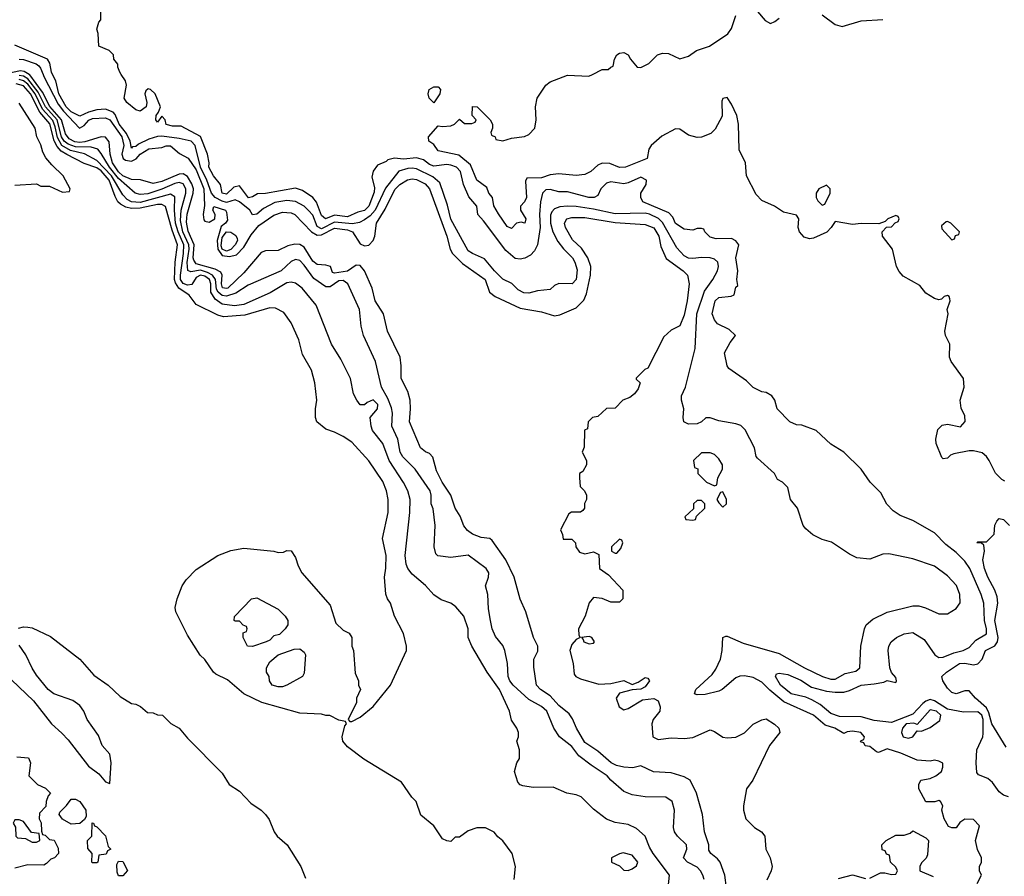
# Model space of a CAD drawing. Header units: inches. Extents: x 1793402 to 1900366, y 320852 to 470679.
# Tile 290 of 604: x 1855212 to 1859773, y 396284 to 400253. Entities that reach past the tile are written whole.
import ezdxf

# ---------------------------------------------------------------- set-up
doc = ezdxf.new("R2010")
doc.units = ezdxf.units.IN
doc.header["$MEASUREMENT"] = 0
doc.layers.add('B8359', color=7, linetype='Continuous')
doc.layers.add('B8450', color=7, linetype='Continuous')

msp = doc.modelspace()

# ---------------------------------------------------------------- linework, layer by layer
at = {"layer": 'B8359', "color": 4}
for points, elevation in [([(1858382.7, 396270), (1858377.2, 396290), (1858366, 396310), (1858350, 396326), (1858306, 396350), (1858286.6, 396370), (1858302.7, 396410), (1858301.2, 396430), (1858259, 396470), (1858245.2, 396490), (1858241.2, 396510), (1858245.2, 396590), (1858234, 396630), (1858206, 396650), (1858110, 396652.3), (1858050, 396662), (1858010, 396677), (1857949.7, 396729.7), (1857932.7, 396750), (1857858.9, 396798.9), (1857802.8, 396842.8), (1857770, 396885.2), (1857713.2, 396930), (1857686, 396970), (1857653.6, 397050), (1857630, 397071.5), (1857570, 397102.9), (1857498.4, 397170), (1857483, 397190), (1857475.1, 397210), (1857471.6, 397270), (1857459.6, 397330), (1857450, 397353.2), (1857415.9, 397395.9), (1857400.9, 397430), (1857392.3, 397470), (1857383.2, 397523.2), (1857381.2, 397590), (1857369.2, 397630), (1857384, 397670), (1857385.2, 397690), (1857372.7, 397710), (1857290, 397772), (1857210, 397761.2), (1857149.4, 397769.4), (1857139, 397779), (1857132.7, 397810), (1857137.2, 397910), (1857127.2, 397987.2), (1857118, 398010), (1857117.6, 398050), (1857112.8, 398070), (1857043.7, 398170), (1856987.3, 398227.3), (1856974, 398250), (1856963.6, 398310), (1856935.6, 398370), (1856938.9, 398430), (1856934.6, 398454.6), (1856917.3, 398497.3), (1856888, 398550), (1856860.9, 398670), (1856804, 398790), (1856793.2, 398833.2), (1856786, 398910), (1856732, 399030), (1856710, 399044.7), (1856690, 399042.6), (1856650, 399014.8), (1856630, 399015.1), (1856574.4, 399054.4), (1856530, 399116.2), (1856510, 399137), (1856490, 399142), (1856470, 399132.7), (1856422.8, 399090), (1856270, 399022.9), (1856213.3, 398986.7), (1856170, 398972.2), (1856150, 398975.4), (1856131.4, 398991.4), (1856124.4, 399004.4), (1856118.4, 399050), (1856105.8, 399070), (1856082.6, 399082.6), (1856050, 399092.1), (1856004.4, 399084.4), (1855991.2, 399091.2), (1855988.5, 399128.5), (1855996.4, 399190), (1855994.9, 399210), (1855967.7, 399270), (1855957.3, 399322.7), (1855960.2, 399370), (1855980.9, 399450), (1855981.7, 399470), (1855970, 399492.6), (1855950, 399498.7), (1855930, 399494.4), (1855870, 399467.4), (1855805.7, 399445.7), (1855770, 399442.7), (1855747.3, 399450), (1855670, 399517.3), (1855628, 399570), (1855590, 399634), (1855573.5, 399653.5), (1855543.1, 399663.1), (1855470, 399664), (1855436.1, 399676.1), (1855418.3, 399690), (1855405.4, 399710), (1855385, 399790), (1855331, 399850), (1855297.8, 399917.8), (1855250, 399978.9), (1855230, 399992.1), (1855210, 399994.9)], 248), ([(1858210, 396174), (1858222, 396290), (1858147, 396390), (1858130, 396419), (1858109.7, 396469.7), (1858070, 396506), (1858030, 396524), (1857970, 396532.7), (1857930, 396549.2), (1857870, 396595.3), (1857812.5, 396652.5), (1857790, 396662), (1857746, 396670), (1857683.6, 396696.4), (1857590, 396695.3), (1857543.1, 396703.1), (1857530, 396708), (1857520.2, 396720.2), (1857504, 396770), (1857515.3, 396810), (1857528, 396830), (1857528, 396870), (1857515.3, 396910), (1857522, 396930), (1857522, 396950), (1857515.3, 396970), (1857490, 397008), (1857481.2, 397050), (1857434, 397150), (1857377.6, 397230), (1857306, 397350), (1857289.2, 397390), (1857289.2, 397430), (1857269, 397490), (1857232, 397532), (1857210, 397549), (1857164.8, 397564.8), (1857130, 397589), (1857092.1, 397632.1), (1857030, 397683.7), (1857009.7, 397710), (1857002.4, 397730), (1856998.4, 397770), (1857019.3, 397970), (1857020.9, 398030), (1857009.6, 398070), (1856990, 398109.2), (1856923.5, 398210), (1856893.6, 398290), (1856847, 398350), (1856839.5, 398370), (1856836, 398410), (1856869.3, 398450), (1856871.1, 398470), (1856850, 398491.6), (1856820.9, 398479.1), (1856810, 398468.7), (1856790, 398468.7), (1856774, 398490), (1856759, 398519), (1856745.2, 398590), (1856700.2, 398680.2), (1856657.2, 398750), (1856585.2, 398930), (1856520.9, 399010), (1856490, 399032), (1856470, 399037.6), (1856450, 399034.7), (1856372.3, 398987.7), (1856250, 398934.3), (1856207.3, 398927.3), (1856150, 398935.4), (1856118, 398958), (1856098, 398990), (1856097.2, 399030), (1856090.6, 399050), (1856070, 399065.2), (1856050, 399069.8), (1856030, 399059.3), (1856010, 399026), (1855990, 399022.9), (1855970, 399030.9), (1855957, 399050), (1855956.5, 399070), (1855971.1, 399170), (1855972.2, 399210), (1855945.9, 399270), (1855934, 399310), (1855929, 399371), (1855930, 399432.3), (1855910, 399445.4), (1855770, 399406.5), (1855730, 399409.8), (1855710, 399420.4), (1855690, 399442.4), (1855636.6, 399530), (1855570, 399601.4), (1855512, 399632), (1855446.9, 399646.9), (1855407.9, 399670), (1855386.7, 399706.7), (1855376.8, 399756.8), (1855365.6, 399785.6), (1855318.3, 399838.3), (1855283.4, 399910), (1855250, 399954.1), (1855230, 399969.9), (1855210, 399975.6)], 252), ([(1858486, 396230), (1858478, 396290), (1858456.2, 396350), (1858445.1, 396365.1), (1858413.2, 396390), (1858404.8, 396404.8), (1858405.1, 396430), (1858385.1, 396490), (1858375.1, 396570), (1858347, 396670), (1858317.2, 396730), (1858290, 396744.5), (1858230, 396762.9), (1858148.1, 396768.1), (1858090, 396796), (1858052.6, 396787.4), (1858010, 396789.8), (1857977.1, 396797.1), (1857951.8, 396810), (1857890, 396863.6), (1857830, 396904.5), (1857792, 396970), (1857773.4, 397013.4), (1857756.9, 397036.9), (1857710, 397076.2), (1857670, 397120.9), (1857625.2, 397150), (1857606.6, 397170), (1857593.6, 397253.6), (1857593.2, 397290), (1857612.2, 397327.8), (1857612.4, 397350), (1857592, 397390), (1857557, 397510), (1857530, 397568.7), (1857502.7, 397670), (1857463.7, 397750), (1857400.1, 397840.1), (1857390, 397849.2), (1857350, 397853.2), (1857310, 397869), (1857286.8, 397886.8), (1857270, 397908.7), (1857252.1, 397952.1), (1857229.6, 397989.6), (1857209.3, 398050), (1857169.4, 398110), (1857143.3, 398163.3), (1857126.1, 398226.1), (1857110, 398243.6), (1857091.2, 398251.2), (1857069.4, 398270), (1857018, 398390), (1857022.9, 398450), (1857020.7, 398490), (1857009.5, 398530), (1856979.3, 398590), (1856979.5, 398650), (1856974.5, 398690), (1856915.1, 398810), (1856897.2, 398890), (1856859.3, 398950), (1856845.2, 399010), (1856809.6, 399089.6), (1856790, 399114), (1856770, 399115.3), (1856731.2, 399088.8), (1856670, 399078.4), (1856661.3, 399081.3), (1856651.8, 399110), (1856630, 399116.4), (1856590, 399119.1), (1856570, 399134.3), (1856530, 399199.7), (1856510, 399211.1), (1856486.6, 399213.4), (1856453.8, 399206.2), (1856410, 399184.5), (1856350, 399182), (1856330, 399174), (1856250, 399080.5), (1856175.8, 399010), (1856170, 399007), (1856151.3, 399011.3), (1856146.4, 399030), (1856149.7, 399070), (1856144, 399084), (1856117.4, 399097.4), (1856030, 399122.8), (1856018.7, 399138.7), (1856015.8, 399150), (1856019.5, 399210), (1855993, 399273), (1855984.8, 399315.2), (1855987.4, 399352.6), (1856015.4, 399450), (1856016.5, 399470), (1856010, 399492.8), (1855990, 399527.4), (1855970, 399538.4), (1855950, 399538), (1855870, 399504.1), (1855830, 399494.3), (1855770.9, 399510.9), (1855730, 399513.6), (1855690, 399529.8), (1855670, 399549), (1855641.6, 399590), (1855630.6, 399630), (1855627, 399687), (1855610, 399709.6), (1855590, 399711.1), (1855513, 399687), (1855490, 399684.5), (1855467.4, 399687.4), (1855441, 399701), (1855424, 399724), (1855405.4, 399790), (1855351.7, 399851.7), (1855317.7, 399917.7), (1855258.4, 399998.4), (1855255.6, 400000)], 244), ([(1855320.5, 400000), (1855324.4, 399990), (1855390, 399862), (1855414.4, 399830), (1855489.5, 399750), (1855510, 399763), (1855532.6, 399787.4), (1855550, 399795), (1855610, 399798), (1855630, 399788.9), (1855684.6, 399710), (1855693.7, 399670), (1855685.9, 399630), (1855690.6, 399610.6), (1855702.1, 399602.1), (1855730, 399597.7), (1855752.1, 399607.9), (1855770.3, 399630), (1855810, 399654.8), (1855870, 399660.7), (1855890, 399669.3), (1855910, 399669.3), (1855952.6, 399632.6), (1855992.2, 399612.2), (1856030, 399557.7), (1856065.6, 399470), (1856068.2, 399391.8), (1856061.6, 399350), (1856065.3, 399325.3), (1856070, 399319.5), (1856090, 399315.1), (1856116.3, 399330), (1856118, 399350), (1856106.8, 399370), (1856111.6, 399388.4), (1856166, 399370), (1856170, 399362), (1856174.9, 399325.1), (1856166, 399310), (1856144.9, 399295.1), (1856126.3, 399230), (1856129.5, 399189.5), (1856150, 399160.5), (1856184.3, 399155.7), (1856216.3, 399163.7), (1856250, 399199.7), (1856283.6, 399256.4), (1856319.6, 399300.4), (1856390, 399348), (1856430, 399361.7), (1856470, 399359.1), (1856487, 399350), (1856564, 399270), (1856590, 399255), (1856610, 399256.5), (1856670, 399287.9), (1856730, 399280.2), (1856754, 399270), (1856790, 399214), (1856810, 399205), (1856830, 399208.7), (1856849.1, 399230), (1856857.2, 399250), (1856864.6, 399310), (1856904.6, 399375.4), (1856950, 399466), (1856973.7, 399490), (1857008.5, 399511.5), (1857030, 399515.3), (1857050, 399512.9), (1857090, 399492.6), (1857110, 399469.4), (1857191.2, 399250), (1857205.6, 399190), (1857216.9, 399170), (1857263.3, 399123.3), (1857368.7, 399050), (1857388.7, 398990), (1857415.3, 398970), (1857530, 398917), (1857630, 398899.3), (1857690, 398881.2), (1857713.7, 398886.3), (1857790, 398918), (1857826, 398954), (1857837.5, 398982.5), (1857856.4, 399070), (1857857.6, 399110), (1857844.2, 399150), (1857814, 399194), (1857773, 399233), (1857740.5, 399290), (1857736.3, 399310), (1857747.3, 399330), (1857770, 399336.3), (1857830, 399336.4), (1857970, 399314), (1858110, 399304.7), (1858150, 399289.4), (1858173, 399250), (1858182.7, 399202.7), (1858206.5, 399146.5), (1858286, 399090), (1858305.2, 399070), (1858312.7, 399030), (1858304.5, 398950), (1858290, 398884.7), (1858270, 398834), (1858230, 398814), (1858196.4, 398783.6), (1858122, 398638), (1858107.3, 398632.7), (1858068.4, 398591.6), (1858068.4, 398588.4), (1858086, 398570), (1858076.4, 398543.6), (1858060.4, 398519.6), (1858038, 398502), (1858006, 398490), (1857970, 398454), (1857930, 398452), (1857890, 398414), (1857866, 398410), (1857846, 398390), (1857842, 398358), (1857828.4, 398351.6), (1857827.3, 398272.7), (1857818, 398250), (1857838, 398210), (1857838, 398190), (1857820.4, 398159.6), (1857806, 398150), (1857806, 398130), (1857808.7, 398090), (1857828, 398070), (1857838, 398050), (1857838, 398030), (1857828, 398012), (1857828, 397990), (1857820.4, 397979.6), (1857810, 397972), (1857768.4, 397971.6), (1857756.4, 397963.6), (1857718, 397890), (1857727.3, 397867.3), (1857730, 397846), (1857770, 397846), (1857786, 397830), (1857788, 397810), (1857806, 397786), (1857830, 397779), (1857870, 397788), (1857895.3, 397775.3), (1857898, 397710), (1857940.4, 397680.4), (1858006, 397610), (1858006, 397570), (1857990, 397554), (1857950, 397554), (1857910, 397571.3), (1857870, 397576), (1857850, 397551), (1857832, 397490), (1857801.3, 397430), (1857802, 397402), (1857808, 397390), (1857790, 397381), (1857770, 397358.8), (1857760.7, 397330), (1857776.2, 397270), (1857780.7, 397220.7), (1857788.7, 397210), (1857810, 397199.3), (1857894.2, 397174.2), (1857950, 397177.6), (1858010, 397191.5), (1858050, 397172.3), (1858077.1, 397182.9), (1858110, 397205.2), (1858122, 397202), (1858129, 397190), (1858110, 397162), (1858090, 397150.8), (1858050, 397148), (1857990, 397133.4), (1857974.5, 397110), (1857989.7, 397069.7), (1858010, 397056), (1858030, 397060.9), (1858097.7, 397102.3), (1858150, 397108), (1858170, 397097), (1858178.7, 397070), (1858177.6, 397050), (1858146.9, 397010), (1858140.3, 396990), (1858145.6, 396930), (1858170, 396918), (1858230, 396925.6), (1858290, 396922), (1858330, 396926.6), (1858410, 396962), (1858430, 396955.3), (1858470, 396929.2), (1858490, 396925.2), (1858529.3, 396929.3), (1858570.4, 396949.6), (1858610, 396989), (1858650, 397009), (1858670, 397014), (1858709.3, 396989.3), (1858728.7, 396970), (1858734, 396950), (1858685.2, 396890), (1858609, 396730), (1858579, 396690), (1858565.2, 396610), (1858565.2, 396590), (1858575.3, 396550), (1858615.3, 396510), (1858648.7, 396490), (1858664, 396470), (1858669.2, 396410), (1858689.3, 396369.3), (1858697.2, 396330), (1858693.2, 396310), (1858673.8, 396266.2)], 236), ([(1859648, 396250), (1859668, 396290), (1859658, 396310), (1859658, 396330), (1859668, 396350), (1859668, 396370), (1859648.4, 396408.4), (1859639, 396450), (1859658, 396518), (1859630, 396548), (1859590, 396548.7), (1859567.1, 396532.9), (1859550, 396508.7), (1859530, 396508), (1859514.6, 396514.6), (1859494, 396550), (1859484, 396590), (1859488, 396610), (1859478, 396630), (1859470, 396635.3), (1859451.3, 396628.7), (1859409.1, 396629.1), (1859378, 396690), (1859378, 396710), (1859386, 396730), (1859430, 396738), (1859455.3, 396750), (1859482, 396770), (1859488.7, 396790), (1859488, 396808), (1859470, 396818), (1859450, 396822), (1859430, 396818), (1859370, 396822), (1859294.6, 396854.6), (1859230, 396874), (1859190, 396858), (1859180.4, 396860.4), (1859150, 396886), (1859128.4, 396888.4), (1859122, 396902), (1859107.3, 396907.3), (1859110, 396914), (1859122, 396918), (1859126, 396930), (1859108, 396950), (1859070, 396957.2), (1859046, 396954), (1859030, 396946), (1858988, 396970), (1858944.1, 396984.1), (1858889.2, 397030), (1858752.5, 397092.5), (1858686.9, 397146.9), (1858650, 397184.2), (1858610, 397206), (1858570, 397213.6), (1858548.5, 397211.5), (1858530, 397203.7), (1858466, 397150), (1858450, 397142), (1858387, 397127), (1858350, 397125.2), (1858338, 397130), (1858344, 397150), (1858420.1, 397219.9), (1858436.9, 397243.1), (1858458, 397290), (1858466, 397330), (1858469.5, 397390.5), (1858483.2, 397396.8), (1858490, 397397.3), (1858563.8, 397363.8), (1858730, 397317.1), (1858847.3, 397250), (1858931, 397210), (1858970, 397197.6), (1858990, 397197.1), (1859036.6, 397223.4), (1859086, 397234), (1859104, 397250), (1859109.2, 397350), (1859125.2, 397430), (1859134, 397450), (1859164.2, 397475.8), (1859231.3, 397508.7), (1859350, 397538), (1859377.1, 397537.1), (1859408.3, 397528.3), (1859470, 397500.7), (1859510, 397501), (1859550, 397524.7), (1859569.2, 397550.8), (1859567, 397590), (1859551.2, 397631.2), (1859510, 397676), (1859450, 397720.9), (1859350, 397754.5), (1859238.6, 397778.6), (1859210, 397777.2), (1859150, 397754), (1859090, 397759), (1859056.5, 397776.5), (1858972.9, 397832.9), (1858930, 397845.2), (1858886.3, 397866.3), (1858853.6, 397893.6), (1858842, 397910), (1858815.3, 397990), (1858782, 398030), (1858770, 398086), (1858746, 398110), (1858723.1, 398123.1), (1858708, 398150), (1858630, 398222), (1858624, 398230), (1858615.3, 398270), (1858572.7, 398352.7), (1858552.3, 398372.3), (1858530, 398380.9), (1858450, 398395.1), (1858410, 398409.2), (1858390, 398409.2), (1858370.4, 398389.6), (1858350, 398380.9), (1858310, 398379.3), (1858289.2, 398390), (1858285.2, 398410), (1858289.3, 398450), (1858277.2, 398490), (1858277.2, 398510), (1858296, 398550), (1858340.4, 398730), (1858348.6, 398890), (1858384.8, 398995.2), (1858423.6, 399050), (1858445.1, 399090), (1858449.5, 399110), (1858446, 399130), (1858430, 399143.7), (1858410, 399149.5), (1858370, 399151.5), (1858330, 399146), (1858310, 399148), (1858290, 399159.6), (1858255.6, 399195.6), (1858190, 399313), (1858171.9, 399331.9), (1858130, 399352.8), (1858110, 399356.4), (1857970, 399354), (1857870, 399375.8), (1857790, 399387.6), (1857750, 399389.8), (1857714, 399386), (1857690, 399376.9), (1857677.7, 399362.3), (1857671.7, 399348.3), (1857670.3, 399310), (1857681.1, 399270), (1857705.2, 399225.2), (1857731.2, 399191.2), (1857772.4, 399150), (1857784.4, 399130), (1857794.3, 399094.3), (1857790.3, 399050), (1857771.1, 399028.9), (1857709.2, 399030.8), (1857690, 399022), (1857670, 399002.4), (1857610, 398997.6), (1857570, 398985.4), (1857547.4, 398987.4), (1857521, 399001), (1857491.2, 399031.2), (1857450, 399051.6), (1857411.6, 399090), (1857365.9, 399145.9), (1857309, 399170), (1857290, 399182.7), (1857210, 399329.3), (1857194, 399394), (1857157.6, 399497.6), (1857125.2, 399525.2), (1857050, 399561.7), (1857030, 399565.7), (1857010, 399563.5), (1856969, 399551), (1856907.2, 399472.8), (1856858.2, 399370), (1856835.2, 399344.8), (1856810, 399326), (1856786.5, 399313.5), (1856753.2, 399306.8), (1856670, 399314.7), (1856610, 399285), (1856590, 399295.1), (1856570, 399347.3), (1856550, 399369.7), (1856529.5, 399390), (1856490, 399411.3), (1856450, 399415.1), (1856393.9, 399406.1), (1856341.5, 399378.5), (1856310, 399352), (1856290, 399349), (1856278.4, 399370), (1856230, 399409.7), (1856210, 399418.3), (1856170, 399406), (1856150, 399411.9), (1856117.7, 399430), (1856100.7, 399450), (1856078.7, 399510), (1856049.8, 399570.2), (1856025.1, 399670), (1856006, 399690), (1855950, 399703.5), (1855870, 399713.3), (1855850, 399711.8), (1855810, 399699.3), (1855763, 399677), (1855750, 399665.1), (1855735.3, 399664.7), (1855730, 399658), (1855723.9, 399690), (1855706.7, 399726.7), (1855673.5, 399770), (1855654.7, 399814.7), (1855644.5, 399824.5), (1855610, 399838.5), (1855570, 399835.3), (1855530, 399825.6), (1855490, 399806.6), (1855450, 399825.7), (1855427.3, 399850), (1855393.1, 399910), (1855379.7, 399970), (1855364.7, 400000)], 232), ([(1859792.6, 396652.6), (1859770, 396660.7), (1859750, 396675.1), (1859718.5, 396718.5), (1859697.2, 396737.2), (1859654, 396754), (1859645.2, 396765.2), (1859642.7, 396810), (1859646.6, 396870), (1859673.2, 396930), (1859674.8, 396945.2), (1859675.3, 397010), (1859668.4, 397030), (1859650, 397046.2), (1859584.6, 397044.6), (1859510, 397058.2), (1859450, 397097.3), (1859430, 397103.1), (1859410, 397096.3), (1859395.3, 397084.7), (1859350, 397035.3), (1859250, 396997.3), (1859170, 397006.6), (1859110, 397022.4), (1859010, 397024.2), (1858970, 397038.9), (1858920.1, 397080.1), (1858882.3, 397102.3), (1858854.2, 397114.2), (1858786.6, 397130), (1858736, 397170), (1858714, 397210), (1858718, 397222), (1858730, 397226), (1858770, 397219.1), (1858830, 397192.4), (1858879.9, 397159.9), (1858950, 397141.3), (1858990, 397138), (1859030, 397137.6), (1859055.6, 397144.4), (1859110, 397170.2), (1859170, 397176.1), (1859215.8, 397184.2), (1859230, 397191), (1859270, 397182), (1859273.2, 397190), (1859270, 397206), (1859250, 397228), (1859242.7, 397250), (1859234.5, 397330), (1859238, 397350), (1859249.3, 397370), (1859274, 397390), (1859310, 397407.7), (1859350, 397413), (1859401.6, 397381.6), (1859452, 397310), (1859470, 397298), (1859490, 397298.8), (1859540.1, 397319.9), (1859582, 397330), (1859610, 397344), (1859641.7, 397378.3), (1859690, 397407.7), (1859691.2, 397430), (1859680.9, 397470), (1859678, 397550), (1859666.6, 397590), (1859612.8, 397710), (1859590, 397744.5), (1859550, 397784.5), (1859501.7, 397821.7), (1859450, 397875.6), (1859350, 397933), (1859290, 397955.6), (1859258.3, 397978.3), (1859228.5, 398008.5), (1859200.5, 398060.5), (1859152, 398110), (1859109.4, 398170), (1859030, 398249.3), (1858970, 398286), (1858901.2, 398350), (1858834.9, 398374.9), (1858810, 398376.2), (1858779.3, 398390), (1858720.9, 398450), (1858709.4, 398490), (1858696, 398510), (1858670, 398525.6), (1858649.7, 398529.7), (1858610, 398549.3), (1858579.5, 398579.5), (1858496.5, 398636.5), (1858489.2, 398650), (1858477.2, 398710), (1858502.9, 398757.1), (1858528, 398790), (1858498, 398818), (1858444.1, 398844.1), (1858430, 398862), (1858419.3, 398890), (1858433.2, 398950), (1858450, 398966.8), (1858508, 398972), (1858522, 398978), (1858530, 399014), (1858538, 399022), (1858534, 399050), (1858538, 399090), (1858529.6, 399150), (1858544, 399210), (1858530, 399228.7), (1858510, 399239), (1858438.6, 399238.6), (1858410, 399245.2), (1858386, 399270), (1858382, 399282), (1858370, 399286), (1858350, 399286), (1858330, 399278), (1858290, 399282), (1858250, 399309.3), (1858238, 399338), (1858218.9, 399358.9), (1858098, 399410), (1858089.2, 399430), (1858089, 399450), (1858114, 399490), (1858115.3, 399510), (1858090, 399524), (1858030, 399497.2), (1858010, 399493.2), (1857950, 399502), (1857930, 399495.3), (1857904.7, 399470), (1857890, 399438), (1857874, 399430), (1857848, 399430), (1857750, 399455.1), (1857710, 399455.6), (1857670, 399467), (1857650, 399464.5), (1857633.4, 399450), (1857624.2, 399410), (1857620.2, 399350), (1857622.7, 399290), (1857610.7, 399210), (1857597.4, 399182.6), (1857577.7, 399162.3), (1857551.6, 399148.4), (1857530, 399143), (1857506.7, 399146.7), (1857464, 399184), (1857361.2, 399321.2), (1857334, 399350), (1857329.2, 399390), (1857292.7, 399432.7), (1857267.8, 399490), (1857254, 399550), (1857235.6, 399570), (1857210, 399579.2), (1857190, 399581.7), (1857130, 399574.8), (1857110, 399583.1), (1857083.3, 399603.3), (1857050, 399614), (1856990, 399606.4), (1856948.8, 399611.2), (1856916.7, 399603.3), (1856910, 399596), (1856870, 399579), (1856848.7, 399551.3), (1856843.4, 399523.4), (1856855.8, 399475.8), (1856854.6, 399454.6), (1856828.8, 399390), (1856810, 399368.8), (1856778, 399362), (1856730, 399340.4), (1856670, 399347.8), (1856629.2, 399330), (1856610, 399346), (1856587.1, 399407.1), (1856569.7, 399429.7), (1856522.3, 399462.3), (1856490, 399473.3), (1856350, 399447.8), (1856313.4, 399446.6), (1856290, 399432.7), (1856271.7, 399428.3), (1856230, 399482.9), (1856203.4, 399476.6), (1856170, 399444.2), (1856150, 399449.7), (1856142, 399490), (1856110, 399529.5), (1856088.4, 399570), (1856089.6, 399589.6), (1856082, 399630), (1856050, 399712.8), (1855959.6, 399759.6), (1855920.2, 399760.2), (1855890, 399768), (1855886, 399790), (1855870, 399806), (1855850, 399778), (1855842, 399790), (1855844, 399810), (1855855.3, 399824.7), (1855864, 399850), (1855839, 399910), (1855818, 399930), (1855807.5, 399932.5), (1855796.9, 399923.1), (1855791.3, 399910), (1855801, 399870), (1855798, 399850), (1855770.5, 399829.5), (1855750, 399835.3), (1855709, 399870), (1855695.3, 399890), (1855706.6, 399950), (1855702.7, 399970), (1855682.2, 400000)], 228), ([(1859775.1, 398115.1), (1859762, 398122), (1859731.7, 398151.7), (1859703.7, 398210), (1859690, 398229.2), (1859670, 398246), (1859630, 398256), (1859610, 398256), (1859538.8, 398241.2), (1859524.4, 398235.6), (1859510, 398222), (1859490, 398218), (1859484, 398224), (1859457.2, 398290), (1859456, 398310), (1859465.6, 398354.4), (1859485.4, 398374.6), (1859510, 398379.1), (1859570, 398366.4), (1859591.6, 398391.6), (1859590, 398418), (1859573.2, 398453.2), (1859569.4, 398490), (1859586.6, 398550), (1859583.7, 398590), (1859526.6, 398670), (1859519.5, 398690), (1859521.6, 398750), (1859500.7, 398790), (1859497.6, 398810), (1859512.7, 398890), (1859508.9, 398911.1), (1859522, 398950), (1859520.4, 398960.4), (1859518, 398970), (1859510, 398975.3), (1859494, 398970), (1859482, 398958), (1859470, 398955.3), (1859450, 398961.2), (1859410, 398986), (1859381.5, 399021.5), (1859304.8, 399064.8), (1859286.8, 399086.8), (1859274, 399110), (1859255.3, 399190), (1859208.7, 399250), (1859208, 399270), (1859227.3, 399292.7), (1859250, 399294), (1859267.3, 399312.7), (1859282, 399318), (1859286, 399330), (1859282, 399342), (1859270, 399346), (1859234, 399330), (1859222, 399318), (1859192, 399308), (1859110, 399308.7), (1859070, 399304), (1858990, 399318), (1858971.3, 399290), (1858950.6, 399269.4), (1858890, 399241.2), (1858870, 399237.2), (1858846.3, 399246.3), (1858825.2, 399270), (1858819, 399290), (1858822, 399330), (1858810, 399348), (1858750, 399361.2), (1858708.7, 399390), (1858650, 399416), (1858623.5, 399443.5), (1858579.6, 399530), (1858574, 399590), (1858545.1, 399650), (1858541.3, 399770), (1858534, 399810), (1858510, 399862), (1858490, 399892.7), (1858470, 399888.7), (1858464.1, 399875.9), (1858466, 399806), (1858434.4, 399745.6), (1858413.9, 399726.1), (1858370, 399709.7), (1858350, 399707.8), (1858310, 399718.7), (1858270, 399746.3), (1858250, 399746.9), (1858186.5, 399713.5), (1858138, 399670), (1858126.8, 399653.2), (1858118.8, 399610), (1858018, 399570), (1857990, 399568), (1857946.3, 399586.3), (1857910, 399588), (1857890, 399579.6), (1857858, 399550), (1857830, 399535.6), (1857790, 399532), (1857710, 399539.5), (1857670, 399535.1), (1857630, 399520.7), (1857561.4, 399518.6), (1857555.3, 399504.7), (1857559.1, 399430), (1857550, 399408.7), (1857531.3, 399390), (1857532, 399370), (1857556, 399330), (1857551.3, 399310), (1857535.3, 399315.3), (1857514, 399310), (1857490, 399286), (1857470, 399295.3), (1857430, 399354), (1857409.2, 399390.8), (1857402, 399430), (1857385.2, 399450), (1857376, 399476), (1857329.4, 399510), (1857300.7, 399580.7), (1857245.8, 399625.8), (1857150, 399646), (1857130, 399675.3), (1857108, 399690), (1857106, 399710), (1857150, 399762), (1857170, 399758), (1857210, 399762), (1857226, 399770), (1857250, 399792), (1857272.7, 399772.7), (1857307.3, 399772.7), (1857322, 399778), (1857326, 399790), (1857308, 399810), (1857310, 399851.3), (1857332, 399850), (1857392, 399790), (1857402, 399770), (1857402, 399750), (1857394, 399730), (1857398, 399718), (1857414, 399710), (1857418, 399698), (1857450, 399692), (1857490, 399704.7), (1857550, 399712), (1857570, 399722), (1857598, 399750), (1857604, 399790), (1857601.2, 399850), (1857609.2, 399890), (1857649, 399950), (1857670, 399966), (1857750, 399996), (1857848.4, 399991.6), (1857865.4, 400000)], 224), ([(1857502, 396270), (1857509, 396330), (1857494, 396390), (1857450, 396448.7), (1857426.8, 396466.8), (1857410, 396488.7), (1857370, 396508.7), (1857330, 396508.7), (1857290, 396495.3), (1857250, 396466), (1857230, 396466), (1857210, 396446), (1857190, 396448), (1857170, 396458), (1857130, 396518), (1857070, 396568), (1857048, 396630), (1857028, 396650), (1856980.2, 396720.2), (1856806.2, 396826.2), (1856730, 396884), (1856709.3, 396910), (1856705.2, 396930), (1856718, 396982), (1856726, 396990), (1856722, 397002), (1856690, 397008), (1856648.4, 397028.4), (1856630, 397028.7), (1856610, 397035.3), (1856510, 397040.7), (1856334, 397090), (1856250, 397129.7), (1856174, 397194), (1856121.1, 397221.1), (1856109.6, 397230), (1856070, 397289.3), (1856048.5, 397308.5), (1855990, 397401.2), (1855936, 397510), (1855932.7, 397530), (1855941.2, 397570), (1855965.2, 397630), (1855982.5, 397657.5), (1856030, 397706), (1856130, 397770.7), (1856190, 397794), (1856250, 397804), (1856390, 397791), (1856410, 397784.7), (1856434.6, 397785.4), (1856450, 397794), (1856470, 397792), (1856490, 397762), (1856502, 397722), (1856519.1, 397690), (1856650, 397541), (1856677.1, 397457.1), (1856710, 397424), (1856738, 397410), (1856751, 397390), (1856751.3, 397350), (1856758, 397330), (1856765.4, 397225.4), (1856782, 397190), (1856782, 397170), (1856791.3, 397150), (1856772, 397110), (1856772, 397090), (1856734, 397010), (1856742, 397002), (1856750, 397002), (1856790, 397022), (1856850, 397071.3), (1856929.2, 397170), (1857004, 397330), (1857004, 397350), (1856989.3, 397409.3), (1856949, 397490), (1856929.1, 397549.1), (1856915.3, 397570), (1856908.4, 397591.6), (1856902, 397670), (1856908.9, 397711.1), (1856909.2, 397770), (1856892.7, 397850), (1856918.4, 397970), (1856918.4, 398030), (1856911.6, 398070), (1856894.2, 398114.2), (1856830, 398209), (1856750, 398295.3), (1856710, 398322), (1856670, 398342), (1856630, 398355.3), (1856588, 398390), (1856582, 398410), (1856582, 398450), (1856588.7, 398490), (1856579, 398570), (1856564, 398630), (1856522, 398702), (1856505.2, 398770), (1856470, 398848), (1856435.9, 398895.9), (1856397.2, 398917.2), (1856370, 398917.6), (1856255.6, 398884.4), (1856156.6, 398876.6), (1856130, 398884.4), (1856030, 398933.5), (1855997.4, 398977.4), (1855949.9, 399009.9), (1855933.4, 399033.4), (1855929.8, 399050), (1855932.9, 399130), (1855943.7, 399210), (1855918.3, 399278.3), (1855887.8, 399387.8), (1855870, 399397.6), (1855850, 399397.3), (1855770, 399379.5), (1855730, 399378.3), (1855704, 399384), (1855678.6, 399398.6), (1855666.6, 399410), (1855653.9, 399433.9), (1855625.9, 399510), (1855590, 399552.8), (1855570, 399566.6), (1855510, 399587.7), (1855430, 399629.1), (1855404.7, 399644.7), (1855385, 399665), (1855371.5, 399691.5), (1855351.3, 399771.3), (1855304.9, 399824.9), (1855262, 399910), (1855230, 399946.1), (1855196.2, 399956.2)], 256), ([(1855190, 399486.8), (1855290, 399492), (1855310, 399482), (1855350, 399482), (1855410, 399454), (1855442, 399458), (1855446, 399470), (1855414, 399530), (1855360.7, 399580.7), (1855333.4, 399613.4), (1855318.9, 399638.9), (1855310, 399674), (1855292, 399710), (1855283.7, 399750), (1855210, 399866)], 264), ([(1859781.7, 396881.7), (1859715.1, 396990), (1859701.7, 397041.7), (1859690, 397065.4), (1859639.5, 397110), (1859610, 397144), (1859590, 397144), (1859550, 397129), (1859530, 397135.3), (1859510, 397155.3), (1859489, 397190), (1859484, 397210), (1859505.2, 397230), (1859565.2, 397270), (1859590, 397271.8), (1859630, 397264.4), (1859650, 397268.5), (1859671.3, 397290), (1859686.6, 397330), (1859730, 397352.2), (1859741.5, 397370), (1859744.2, 397390), (1859729.8, 397470), (1859742.7, 397550), (1859739.8, 397579.8), (1859729.7, 397610), (1859697, 397670), (1859680.9, 397710), (1859674, 397750), (1859682, 397790), (1859678, 397818), (1859667.3, 397827.3), (1859646, 397830), (1859650, 397834), (1859690, 397834), (1859726, 397870), (1859729, 397911), (1859738, 397930), (1859750, 397942), (1859770, 397938), (1859798, 397910)], 224), ([(1855206, 397434), (1855230, 397440.7), (1855250, 397439.1), (1855270, 397434.9), (1855354.7, 397394.7), (1855491, 397290), (1855555.3, 397215.3), (1855622, 397170), (1855676.9, 397116.9), (1855730, 397084.7), (1855750, 397082), (1855771.6, 397071.6), (1855803.6, 397043.6), (1855830, 397042), (1855850, 397032), (1855874, 397030), (1855911.6, 396991.6), (1855950.7, 396970.7), (1855990, 396924.7), (1856150, 396762), (1856182, 396710), (1856230, 396678), (1856283.5, 396623.5), (1856330, 396590.8), (1856351, 396570), (1856367.5, 396547.5), (1856390.8, 396490), (1856404, 396470), (1856450.4, 396430.4), (1856514.8, 396330), (1856536, 396276)], 256), ([(1855174, 397194), (1855276.5, 397096.5), (1855359.1, 396990), (1855407.5, 396947.5), (1855435.8, 396915.8), (1855530, 396794), (1855578.8, 396758.8), (1855610, 396722), (1855630, 396714), (1855636, 396810), (1855629.3, 396849.3), (1855594, 396890), (1855576.5, 396936.5), (1855525.2, 397010), (1855509.4, 397049.4), (1855490, 397075.3), (1855458, 397098), (1855370, 397129.3), (1855344, 397150), (1855290, 397215.3), (1855270, 397248.7), (1855241.2, 397310), (1855210, 397355.3)], 256), ([(1855198, 396838), (1855252.7, 396832.7), (1855262, 396810), (1855254, 396750), (1855294, 396710), (1855332, 396692), (1855354, 396670), (1855343.6, 396656.4), (1855334, 396630), (1855332.7, 396607.3), (1855303.6, 396576.4), (1855302, 396550), (1855311.1, 396531.1), (1855312.7, 396492.7), (1855318, 396478), (1855330, 396474), (1855350, 396454), (1855371.1, 396451.1), (1855390, 396414), (1855392, 396390), (1855374, 396370), (1855356.9, 396363.1), (1855336.9, 396343.1), (1855323.6, 396336.4), (1855250, 396337.2), (1855190, 396322)], 252), ([(1859150, 396274.8), (1859200.2, 396299.8), (1859219.8, 396299.8), (1859250, 396292), (1859270, 396294), (1859278, 396310), (1859270, 396326), (1859246, 396350), (1859242, 396382), (1859227.3, 396387.3), (1859222, 396402), (1859207.3, 396407.3), (1859206, 396430), (1859226, 396450), (1859270, 396474), (1859310, 396474), (1859336.4, 396483.6), (1859350, 396494), (1859410, 396462), (1859422, 396450), (1859416.9, 396383.1), (1859411.6, 396368.4), (1859390, 396346), (1859382, 396330), (1859382, 396310), (1859443.5, 396283.5)], 232), ([(1859005.6, 396274.4), (1859070, 396290.8), (1859130, 396273.4)], 232)]:
    msp.add_lwpolyline(points, dxfattribs=dict(at, elevation=elevation))
for points, elevation in [([(1857130, 399868), (1857109.2, 399889.2), (1857104, 399910), (1857109, 399930), (1857130, 399942), (1857150, 399942), (1857162, 399930), (1857158, 399910)], 224), ([(1858950, 399486), (1858914, 399470), (1858902, 399450), (1858902, 399430), (1858910, 399414), (1858930, 399394), (1858942, 399398), (1858966, 399450), (1858966, 399470)], 224), ([(1859510, 399318), (1859503.6, 399316.4), (1859482, 399298), (1859483.6, 399283.6), (1859530, 399234), (1859542, 399238), (1859547.3, 399252.7), (1859562, 399258), (1859566, 399270), (1859526, 399310)], 224), ([(1856170, 399180.2), (1856150, 399189.8), (1856145.7, 399205.7), (1856150, 399244.2), (1856170, 399270.2), (1856190, 399269.3), (1856212.6, 399252.6), (1856218.8, 399238.8), (1856220.8, 399230), (1856210.2, 399210), (1856190, 399188.1)], 232), ([(1858410, 398246), (1858370, 398246), (1858334, 398210), (1858338, 398178), (1858352.7, 398172.7), (1858354, 398150), (1858394, 398110), (1858430, 398094), (1858442, 398098), (1858446, 398130), (1858468, 398170), (1858468, 398190), (1858450, 398218), (1858430, 398238)], 236), ([(1858470, 398066), (1858458, 398062), (1858442, 398030), (1858450, 398014), (1858470, 397994), (1858486, 398010), (1858486, 398030)], 236), ([(1858370, 398026), (1858350, 398026), (1858334, 398010), (1858332.7, 397987.3), (1858294, 397950), (1858298, 397938), (1858330, 397934), (1858342, 397938), (1858347.3, 397952.7), (1858386, 397990), (1858386, 398010)], 236), ([(1857990, 397846), (1857954, 397810), (1857954, 397790), (1857970, 397782), (1857978, 397782), (1857996.4, 397803.6), (1858006, 397830), (1858002, 397842)], 236), ([(1856290, 397349), (1856268, 397350), (1856248, 397390), (1856248, 397412), (1856262, 397418), (1856266, 397430), (1856262, 397442), (1856247.3, 397447.3), (1856230, 397466), (1856210, 397466), (1856206, 397470), (1856207.3, 397487.3), (1856286, 397570), (1856310, 397574), (1856410, 397522), (1856442, 397490), (1856454, 397470), (1856454, 397450), (1856442, 397430), (1856415.3, 397404.7), (1856390, 397398), (1856370, 397378), (1856354, 397370)], 252), ([(1857850, 397394.5), (1857814, 397390), (1857822, 397382), (1857824.7, 397370), (1857850, 397361.6), (1857870, 397364), (1857874.5, 397370), (1857862, 397390)], 236), ([(1856410, 397162.7), (1856382, 397170), (1856368.7, 397190), (1856368, 397210), (1856355.3, 397230), (1856355.3, 397250), (1856370, 397278), (1856409.1, 397310.9), (1856483.1, 397336.9), (1856510, 397338), (1856530, 397322), (1856536, 397310), (1856530, 397226), (1856522, 397210), (1856450, 397169.3), (1856430, 397162.7)], 252), ([(1859430, 397054.8), (1859370, 396988), (1859353.7, 396993.7), (1859319.1, 396990), (1859301.1, 396970), (1859296.3, 396950), (1859304.7, 396930), (1859330, 396924.7), (1859349.1, 396930.9), (1859370, 396958), (1859390, 396956), (1859430, 396973), (1859474, 397006), (1859479.6, 397030), (1859459.5, 397050)], 232), ([(1855450, 396526), (1855410, 396548.7), (1855395.3, 396570), (1855398, 396582), (1855428.4, 396611.6), (1855450, 396642), (1855470, 396642), (1855490, 396631.3), (1855518, 396590), (1855519.6, 396560.4), (1855512.7, 396547.3), (1855490, 396528)], 252), ([(1855210, 396546), (1855190, 396546), (1855182, 396530), (1855192, 396512), (1855194, 396470), (1855202, 396462), (1855239.6, 396459.6), (1855270, 396442), (1855290, 396442), (1855306, 396450), (1855302, 396482), (1855267.3, 396487.3), (1855230, 396538)], 252), ([(1855550, 396346), (1855546, 396350), (1855548, 396390), (1855527.3, 396412.7), (1855526, 396450), (1855546, 396470), (1855548, 396532), (1855554, 396530), (1855558, 396518), (1855570, 396514), (1855610, 396472), (1855622, 396422), (1855634, 396410), (1855618, 396402), (1855612.7, 396387.3), (1855578, 396382), (1855574, 396350), (1855570, 396346)], 252), ([(1858007.7, 396392.3), (1857990, 396388.7), (1857954, 396370), (1857954, 396350), (1857990, 396332), (1858010, 396312), (1858030, 396311.3), (1858050, 396318), (1858070, 396332), (1858076, 396350), (1858050, 396382)], 256), ([(1855670, 396286), (1855663.1, 396303.1), (1855662, 396338), (1855670, 396354), (1855690, 396352), (1855711.1, 396311.1), (1855690, 396286)], 252)]:
    msp.add_lwpolyline(points, close=True, dxfattribs=dict(at, elevation=elevation))
at = {"layer": 'B8450', "color": 4}
for points, elevation in [([(1858630, 400291.3), (1858666, 400250), (1858690, 400236), (1858710, 400244.7), (1858730, 400261)], 224), ([(1855682.2, 400000), (1855675.3, 400010), (1855667.3, 400032.7), (1855667.3, 400047.3), (1855648, 400070), (1855646, 400090), (1855626, 400110), (1855578, 400130), (1855575.3, 400190), (1855568.7, 400210), (1855578, 400242), (1855587.3, 400252.7), (1855588, 400290)], 228), ([(1857865.4, 400000), (1857910, 400022), (1857938, 400022), (1857950, 400034), (1857962, 400038), (1857968, 400070), (1857978, 400090), (1857990, 400098), (1858010, 400102), (1858031.1, 400091.1), (1858042, 400070), (1858072.7, 400032.7), (1858090, 400032), (1858126, 400050), (1858166, 400090), (1858190, 400098), (1858216.9, 400096.9), (1858270, 400071.3), (1858310, 400084.7), (1858348, 400110), (1858408, 400130), (1858492.9, 400187.1), (1858510, 400212), (1858530, 400272)], 224), ([(1858930, 400275.5), (1858990, 400230.7), (1859022, 400222), (1859110, 400247.3), (1859210, 400254.8)], 224), ([(1855364.7, 400000), (1855359.8, 400010), (1855351.9, 400051.9), (1855340.5, 400070), (1855190, 400135.1)], 232), ([(1855210, 400070.8), (1855230, 400069.1), (1855288.5, 400048.5), (1855299.9, 400039.9), (1855309.1, 400029.1), (1855320.5, 400000)], 236), ([(1855255.6, 400000), (1855233.2, 400013.2), (1855215.6, 400015.6), (1855150, 400002.7)], 244)]:
    msp.add_lwpolyline(points, dxfattribs=dict(at, elevation=elevation))

doc.saveas('drawing.dxf')
